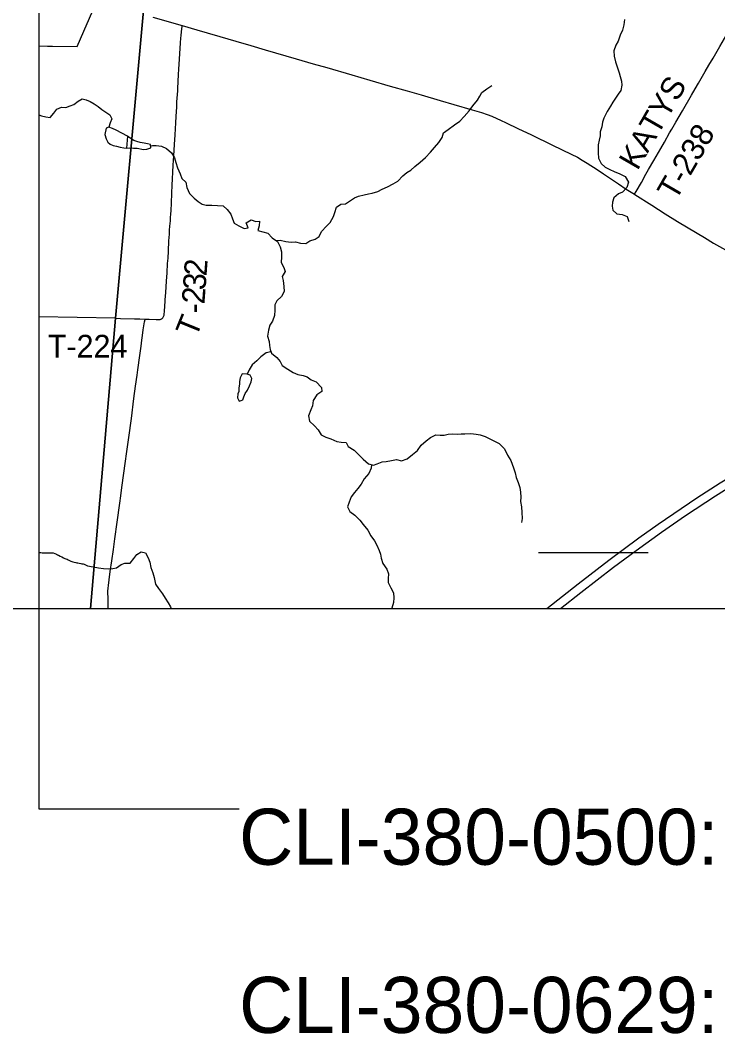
# Model space of a CAD drawing. Extents: x -1.4 to 35.4, y 0 to 22.
# Drawn here: x 2.154 to 3.895, y 11.993 to 14.524 of the extents above; entities that cross this region are included whole.
import ezdxf

# ---------------------------------------------------------------- set-up
doc = ezdxf.new("R2010")
doc.units = 0
for name, color, linetype in [('Default', 7, 'Continuous'), ('GM_X_Interstate_Location', 7, 'Continuous'), ('GM_X_Interstate_Route', 7, 'Continuous'), ('GM_X_Interstate_Shield', 7, 'Continuous'), ('GM_X_Minor_Lake', 7, 'Continuous'), ('GM_X_Minor_River', 7, 'Continuous'), ('GM_X_State_Route', 7, 'Continuous'), ('GM_X_Township_Road', 7, 'Continuous'), ('GM_X_Township_Road_Text', 7, 'Continuous'), ('SC_Scratch1', 7, 'Continuous'), ('SH_Border', 7, 'Continuous'), ('SH_Cut_Line', 7, 'Continuous'), ('SH_Text', 7, 'Continuous')]:
    doc.layers.add(name, color=color, linetype=linetype)

msp = doc.modelspace()

# ---------------------------------------------------------------- linework, layer by layer
at = {"layer": 'Default'}
for points in [[(2.6843, 17.0961), (2.6688, 16.9164), (2.6641, 16.8609), (2.4708, 14.7557), (2.4607, 14.5392), (2.3914, 13.7798), (2.3288, 13.0546), (7.3379, 13.0546), (7.34, 13.0844), (7.3971, 13.8291), (7.4835, 14.4701), (7.5226, 14.9278), (7.5248, 14.9516), (7.5275, 14.9811), (7.5875, 15.692), (7.6066, 15.899), (7.693, 16.8959), (7.7561, 17.6322)], [(2.2, 17.2178), (2.2, 13.0546), (2.3288, 13.0546), (2.3914, 13.7798), (2.4607, 14.5392), (2.4708, 14.7557), (2.6641, 16.8609), (2.6688, 16.9164), (2.6843, 17.0961)], [(2.2, 15.3895), (2.2, 14.4594), (2.2218, 14.4592), (2.2346, 14.459), (2.2956, 14.4581), (2.3432, 14.5673)]]:
    msp.add_lwpolyline(points, dxfattribs=at)
at = {"layer": 'GM_X_Interstate_Route'}
for points in [[(3.5024, 13.0546), (3.5529, 13.0945), (3.6346, 13.1576), (3.6908, 13.1997), (3.7545, 13.2453), (3.8144, 13.2864), (3.8892, 13.3356), (3.9501, 13.3741), (4.0202, 13.4169), (4.0655, 13.4428), (4.1611, 13.4958), (4.2365, 13.5355), (4.2915, 13.5631), (4.3824, 13.6064), (4.4311, 13.6283)], [(3.4682, 13.0546), (3.5465, 13.1165), (3.6228, 13.1753), (3.6977, 13.2308), (3.7463, 13.2653), (3.8423, 13.3306), (3.901, 13.3681), (3.9862, 13.4204), (4.0353, 13.4497), (4.0963, 13.4845), (4.1501, 13.5143), (4.2316, 13.5567), (4.2398, 13.561)]]:
    msp.add_lwpolyline(points, dxfattribs=at)
at = {"layer": 'GM_X_Interstate_Shield'}
msp.add_line((3.4475, 13.1945), (3.7207, 13.1945), dxfattribs=at)
at = {"layer": 'GM_X_Minor_Lake'}
msp.add_line((2.4216, 14.2342), (2.4187, 14.2045), dxfattribs=at)
for points in [[(2.4216, 14.2342), (2.393, 14.2489), (2.384, 14.2536), (2.375, 14.2568), (2.3685, 14.2543), (2.3652, 14.2384), (2.368, 14.2278), (2.372, 14.2193), (2.3783, 14.2143), (2.3858, 14.2107), (2.3941, 14.209), (2.4035, 14.2065), (2.4126, 14.2048), (2.4187, 14.2045)], [(2.4187, 14.2045), (2.4258, 14.205), (2.4364, 14.204), (2.4459, 14.2046), (2.4617, 14.2012), (2.4697, 14.2018), (2.48, 14.205), (2.479, 14.213), (2.4715, 14.2154), (2.4632, 14.2167), (2.4534, 14.2184), (2.4451, 14.2205), (2.4372, 14.2237), (2.4279, 14.2293), (2.4216, 14.2342)], [(2.7203, 13.6396), (2.7075, 13.6402), (2.7023, 13.6308), (2.7014, 13.6217), (2.7009, 13.6153), (2.6995, 13.6051), (2.699, 13.5968), (2.697, 13.5907), (2.696, 13.5809), (2.7004, 13.5724), (2.705, 13.5742)], [(2.705, 13.5742), (2.7092, 13.5757), (2.7116, 13.5832), (2.7152, 13.5919), (2.7207, 13.6001), (2.7262, 13.6106), (2.7302, 13.6204), (2.7315, 13.6291), (2.7279, 13.6375), (2.7203, 13.6396)]]:
    msp.add_lwpolyline(points, dxfattribs=at)
at = {"layer": 'GM_X_Minor_River'}
for points in [[(3.6618, 14.5257), (3.66, 14.5121), (3.657, 14.4989), (3.6511, 14.4865), (3.6459, 14.4711), (3.6404, 14.4613), (3.6352, 14.4474), (3.636, 14.4337), (3.6395, 14.4196), (3.6431, 14.4096), (3.6484, 14.3925), (3.6513, 14.3829), (3.6544, 14.3719), (3.655, 14.3616), (3.6524, 14.3484), (3.6458, 14.3387), (3.6399, 14.3289), (3.6329, 14.3192), (3.627, 14.3094), (3.6184, 14.2956), (3.6101, 14.2794), (3.6073, 14.2692), (3.6051, 14.2575), (3.6014, 14.2447), (3.6009, 14.2352), (3.5984, 14.2243), (3.5962, 14.2125), (3.5964, 14.2023), (3.5962, 14.1928), (3.5971, 14.1795), (3.604, 14.1657), (3.614, 14.1568), (3.6257, 14.1509), (3.6365, 14.1457), (3.6505, 14.1405), (3.6639, 14.1331), (3.6716, 14.1189), (3.6679, 14.1057), (3.6567, 14.0941), (3.6471, 14.0898), (3.6352, 14.0805), (3.6316, 14.0692), (3.6314, 14.0593), (3.633, 14.0491), (3.6427, 14.0398), (3.6563, 14.0384), (3.6687, 14.0336), (3.673, 14.021)], [(2.7914, 13.9739), (2.8026, 13.9744), (2.8169, 13.9711), (2.8301, 13.9693), (2.8404, 13.9703), (2.8536, 13.967), (2.8668, 13.9663), (2.8764, 13.973), (2.8902, 13.9773), (2.8998, 13.9835), (2.9053, 13.9963), (2.9185, 14.009), (2.9274, 14.0186), (2.936, 14.0333), (2.9389, 14.0435), (2.9429, 14.0566), (2.9541, 14.064), (2.9658, 14.0649), (2.9755, 14.0719), (2.9881, 14.08), (2.9977, 14.084), (3.0122, 14.0879), (3.0228, 14.09), (3.0323, 14.0917), (3.0464, 14.096), (3.0568, 14.1014), (3.0705, 14.108), (3.0843, 14.1153), (3.0966, 14.1219), (3.109, 14.1353), (3.1186, 14.1438), (3.1286, 14.1493), (3.139, 14.1582), (3.1521, 14.1694), (3.1652, 14.1812), (3.178, 14.1946), (3.1877, 14.2058), (3.1982, 14.2185), (3.2072, 14.2305), (3.21, 14.2422), (3.2216, 14.2511), (3.2377, 14.2625), (3.2508, 14.2713), (3.262, 14.2836), (3.2744, 14.2971), (3.2838, 14.3098), (3.2954, 14.324), (3.301, 14.3337), (3.3057, 14.3435), (3.318, 14.352), (3.331, 14.3604)], [(2.2, 14.2874), (2.207, 14.2849), (2.2172, 14.2821), (2.2281, 14.2811), (2.2378, 14.2919), (2.2448, 14.3016), (2.2563, 14.3067), (2.2673, 14.3061), (2.2783, 14.3096), (2.2879, 14.3136), (2.2979, 14.3214), (2.3086, 14.3272), (2.3184, 14.3251), (2.3286, 14.3211), (2.3383, 14.3152), (2.348, 14.3082), (2.3577, 14.3008), (2.3674, 14.2945), (2.3771, 14.2871), (2.3822, 14.2775), (2.3786, 14.2674), (2.375, 14.2568)], [(2.4794, 14.2103), (2.4835, 14.2106), (2.4934, 14.2112), (2.5062, 14.2094), (2.5186, 14.2035), (2.5313, 14.1922), (2.5386, 14.18), (2.5421, 14.1681), (2.546, 14.1548), (2.5525, 14.1402), (2.5569, 14.1288), (2.5673, 14.1191), (2.5697, 14.1061), (2.5758, 14.0912), (2.588, 14.0792), (2.5977, 14.0707), (2.6078, 14.064), (2.618, 14.0616), (2.632, 14.0617), (2.646, 14.0614), (2.66, 14.06), (2.6704, 14.0514), (2.6797, 14.0395), (2.6832, 14.028), (2.6875, 14.0166), (2.6991, 14.0099), (2.7127, 14.0039), (2.7225, 14.0049), (2.7175, 14.0179), (2.7298, 14.0248), (2.7418, 14.0212), (2.7513, 14.0217), (2.7499, 14.0104), (2.7466, 13.9987), (2.7595, 13.9954), (2.7719, 13.9921), (2.7826, 13.9802), (2.7957, 13.9708), (2.8026, 13.9578), (2.8058, 13.9452), (2.8059, 13.9327), (2.8052, 13.9186), (2.8118, 13.906), (2.8154, 13.8964), (2.8075, 13.8833), (2.8104, 13.8738), (2.812, 13.8589), (2.8128, 13.846), (2.8061, 13.8336), (2.7942, 13.8229), (2.7894, 13.8127), (2.7892, 13.7998), (2.7885, 13.7866), (2.7837, 13.7722), (2.777, 13.7618), (2.773, 13.7497), (2.7712, 13.7346), (2.7747, 13.7216), (2.776, 13.7113), (2.7773, 13.7014), (2.7805, 13.6919), (2.7939, 13.6818), (2.8028, 13.6717), (2.8075, 13.6614), (2.8217, 13.652), (2.8348, 13.6438), (2.8465, 13.639), (2.8597, 13.6361), (2.8698, 13.6332), (2.8795, 13.6254), (2.8923, 13.6206), (2.9053, 13.6067), (2.9066, 13.5968), (2.8943, 13.5883), (2.8849, 13.5737), (2.8835, 13.5609), (2.8791, 13.5511), (2.8732, 13.536), (2.8755, 13.5227), (2.8886, 13.5111), (2.8971, 13.5007), (2.9051, 13.488), (2.9168, 13.4828), (2.9288, 13.4784), (2.9442, 13.472), (2.9544, 13.4696), (2.9676, 13.4689), (2.9723, 13.459), (2.9869, 13.4503), (2.9988, 13.4383), (3.0096, 13.4275), (3.0226, 13.4158), (3.0351, 13.4129), (3.0446, 13.4158), (3.0568, 13.4205), (3.0667, 13.4218), (3.08, 13.4238)], [(2.7792, 13.6958), (2.7673, 13.6933), (2.7546, 13.6833), (2.7445, 13.6729), (2.7326, 13.6629), (2.7251, 13.6505), (2.7203, 13.6396)], [(3.08, 13.4238), (3.0929, 13.4266), (3.1054, 13.4237), (3.1191, 13.4284), (3.1326, 13.4391), (3.1457, 13.4491), (3.1546, 13.4626), (3.167, 13.4733), (3.1778, 13.4814), (3.1912, 13.4884), (3.2021, 13.4874), (3.212, 13.4876), (3.2219, 13.4901), (3.2333, 13.491), (3.2439, 13.49), (3.2541, 13.4906), (3.2636, 13.4908), (3.278, 13.4912), (3.2916, 13.4898), (3.3014, 13.4885), (3.3146, 13.4844), (3.3393, 13.4714), (3.3495, 13.4663), (3.3624, 13.4531), (3.3701, 13.4371), (3.3781, 13.424), (3.385, 13.4057), (3.3889, 13.3934), (3.3913, 13.382), (3.3967, 13.3694), (3.4006, 13.3564), (3.4027, 13.345), (3.4028, 13.3325), (3.4022, 13.3215), (3.4049, 13.3081), (3.4054, 13.2941), (3.4066, 13.2793), (3.4045, 13.2694)], [(3.0301, 13.4141), (3.03, 13.4047), (3.0236, 13.3916), (3.0124, 13.3781), (3.0049, 13.3654), (2.9967, 13.3541), (2.9878, 13.3441), (2.9796, 13.3332), (2.9744, 13.3204), (2.9708, 13.3084), (2.9762, 13.2965), (2.9885, 13.2879), (3.0012, 13.2748), (3.0097, 13.2644), (3.0211, 13.2505), (3.0291, 13.2359), (3.038, 13.2232), (3.0442, 13.2128), (3.0492, 13.1998), (3.0532, 13.1903), (3.0545, 13.1804), (3.0588, 13.1667), (3.0691, 13.1528), (3.073, 13.141), (3.072, 13.1292), (3.0722, 13.1193), (3.0788, 13.1059), (3.085, 13.0937), (3.0862, 13.0808), (3.0852, 13.0698), (3.0815, 13.0558), (3.0813, 13.0546)], [(2.2, 13.1949), (2.2021, 13.1946), (2.2048, 13.1942), (2.2085, 13.1934), (2.212, 13.1934), (2.2146, 13.1933), (2.2196, 13.1936), (2.2245, 13.1936), (2.2271, 13.1935), (2.2302, 13.1935), (2.2328, 13.1938), (2.2359, 13.1934), (2.2404, 13.1918), (2.2442, 13.1899), (2.2468, 13.1887), (2.2495, 13.1875), (2.2536, 13.1856), (2.2574, 13.1836), (2.2619, 13.1809)], [(2.3217, 13.1607), (2.3358, 13.1589), (2.3494, 13.156), (2.3618, 13.1543), (2.3751, 13.1536), (2.3846, 13.1542), (2.3941, 13.1559), (2.4056, 13.1648), (2.4152, 13.1676), (2.428, 13.1674), (2.4374, 13.1797), (2.4448, 13.1894), (2.4555, 13.1957), (2.4661, 13.1939), (2.4734, 13.1809), (2.4773, 13.1706), (2.4801, 13.1568), (2.4844, 13.1435), (2.4879, 13.132), (2.4917, 13.1153), (2.4991, 13.1049), (2.5091, 13.0914), (2.5157, 13.0807), (2.5226, 13.0688), (2.5285, 13.0584), (2.5301, 13.0546)], [(2.2619, 13.1809), (2.2649, 13.1793), (2.2676, 13.1785), (2.2706, 13.1774), (2.2736, 13.1758), (2.2766, 13.1746), (2.28, 13.1727), (2.2849, 13.1711), (2.2887, 13.1699), (2.2921, 13.1691), (2.2951, 13.1687), (2.2978, 13.1682), (2.3004, 13.1674), (2.3046, 13.1666), (2.3073, 13.1662), (2.3107, 13.1658), (2.3133, 13.165), (2.3217, 13.1607)]]:
    msp.add_lwpolyline(points, dxfattribs=at)
at = {"layer": 'GM_X_State_Route'}
msp.add_lwpolyline([(2.4844, 14.5317), (2.5583, 14.5104), (2.5942, 14.5), (2.6199, 14.4924), (2.652, 14.4827), (2.6917, 14.4712), (2.7295, 14.4602), (2.7647, 14.4499), (2.8423, 14.4274), (2.8846, 14.415), (2.9193, 14.4053), (2.9813, 14.3872), (3.026, 14.3739), (3.0773, 14.3592), (3.1197, 14.347), (3.1543, 14.3371), (3.202, 14.323), (3.236, 14.3132), (3.282, 14.3001), (3.3051, 14.2933), (3.3195, 14.2882), (3.3309, 14.2837), (3.343, 14.2786), (3.3528, 14.2741), (3.3666, 14.2675), (3.3958, 14.2536), (3.4299, 14.2371), (3.4825, 14.2116), (3.5289, 14.1892), (3.5445, 14.1813), (3.5564, 14.1746), (3.5691, 14.1666), (3.5936, 14.1508), (3.6096, 14.1402), (3.6471, 14.1147), (3.6664, 14.1022), (3.6873, 14.089), (3.688, 14.0886), (3.7304, 14.0616), (3.7634, 14.0405), (3.7945, 14.0211), (3.8209, 14.0049), (3.8615, 13.9807), (3.8844, 13.9671), (3.9213, 13.9465)], dxfattribs=at)
at = {"layer": 'GM_X_Township_Road'}
msp.add_line((2.3916, 13.7793), (2.2, 13.7833), dxfattribs=at)
for points in [[(3.6873, 14.089), (3.6912, 14.0959), (3.704, 14.1186), (3.7155, 14.1392), (3.7221, 14.1511), (3.7349, 14.1732), (3.7468, 14.1936), (3.7524, 14.2033), (3.7616, 14.2195), (3.7745, 14.2421), (3.7801, 14.2518), (3.7902, 14.269), (3.8067, 14.2974), (3.8294, 14.3367), (3.8384, 14.3523), (3.8468, 14.3668), (3.8632, 14.3954), (3.8726, 14.4115), (3.883, 14.4292), (3.8999, 14.4582), (3.9114, 14.4781), (3.9195, 14.4921), (3.9291, 14.5087), (3.9402, 14.5282)], [(2.4656, 13.7774), (2.4754, 13.7771), (2.4928, 13.7762), (2.4974, 13.7761), (2.5008, 13.7762), (2.5023, 13.7763), (2.5034, 13.7765), (2.5045, 13.7768), (2.5055, 13.7772), (2.5064, 13.7776), (2.5079, 13.7787), (2.5095, 13.7804), (2.5106, 13.782), (2.5115, 13.7837), (2.5122, 13.7854), (2.5127, 13.7871), (2.513, 13.7889), (2.5132, 13.7911), (2.5135, 13.795), (2.5139, 13.8004), (2.5143, 13.8064), (2.5155, 13.8251), (2.5168, 13.8436), (2.5187, 13.8719), (2.5201, 13.8929), (2.5217, 13.916), (2.5227, 13.9293), (2.5236, 13.9466), (2.5249, 13.9729), (2.5254, 13.9812), (2.5259, 13.9894), (2.5266, 13.9997), (2.5274, 14.0095), (2.5284, 14.0225), (2.5291, 14.0312), (2.5296, 14.0396), (2.5301, 14.0488), (2.531, 14.0667), (2.5323, 14.0917), (2.5332, 14.1117), (2.5341, 14.1277), (2.5349, 14.1442), (2.5358, 14.1621), (2.5373, 14.1853), (2.5391, 14.2133), (2.5406, 14.2377), (2.5421, 14.2676), (2.5429, 14.2833), (2.5443, 14.3075), (2.545, 14.3198), (2.5467, 14.3475), (2.547, 14.3536), (2.549, 14.3883), (2.5498, 14.4013), (2.5513, 14.4265), (2.5539, 14.467), (2.5547, 14.4789), (2.5552, 14.4855), (2.556, 14.495), (2.5569, 14.5019), (2.5578, 14.5078), (2.5583, 14.5104)], [(2.3736, 13.0546), (2.3734, 13.0645), (2.373, 13.0838), (2.3727, 13.0914), (2.3727, 13.0981), (2.3731, 13.1053), (2.3739, 13.112), (2.3756, 13.126), (2.3786, 13.1472), (2.3823, 13.1734), (2.3863, 13.2021), (2.3898, 13.2283), (2.3955, 13.2704), (2.402, 13.3173), (2.4046, 13.336), (2.4076, 13.357), (2.4165, 13.4226), (2.419, 13.4408), (2.4244, 13.4813), (2.4311, 13.529), (2.4374, 13.5786), (2.4417, 13.6099), (2.4454, 13.6372), (2.4473, 13.6509), (2.4521, 13.6866), (2.4553, 13.7099), (2.4573, 13.7246), (2.459, 13.7367), (2.4609, 13.7508), (2.4625, 13.7608), (2.4641, 13.7701), (2.4654, 13.7767), (2.4656, 13.7774)], [(2.3916, 13.7793), (2.4039, 13.7789), (2.4389, 13.7782), (2.4522, 13.7778), (2.4638, 13.7775), (2.4656, 13.7774)]]:
    msp.add_lwpolyline(points, dxfattribs=at)
at = {"layer": 'SC_Scratch1'}
for p, q in [((-1.4282, 13.0546), (35.3749, 13.0546)), ((2.2, 13.0546), (2.2, 12.5546)), ((2.2, 12.5546), (2.7, 12.5546))]:
    msp.add_line(p, q, dxfattribs=at)
at = {"layer": 'SH_Border'}
msp.add_lwpolyline([(9, 19.8546), (2.2, 19.8546), (2.2, 13.0546), (9, 13.0546)], close=True, dxfattribs=at)
at = {"layer": 'SH_Cut_Line'}
msp.add_lwpolyline([(2.2, 19.619), (2.2, 13.0546), (2.3288, 13.0546), (2.3914, 13.7798), (2.4607, 14.5392), (2.4708, 14.7557), (2.6641, 16.8609), (2.6688, 16.9164), (2.6843, 17.0961), (2.6906, 17.1666), (2.7006, 17.2849), (2.7033, 17.3163), (2.7066, 17.3545), (2.7109, 17.4025), (2.7172, 17.4718), (2.7365, 17.7956), (2.7894, 18.3098), (2.9037, 19.5459), (2.4279, 19.5993), (2.3668, 19.6046)], close=True, dxfattribs=at)
msp.add_lwpolyline([(2.6843, 17.0961), (2.6688, 16.9164), (2.6641, 16.8609), (2.4708, 14.7557), (2.4607, 14.5392), (2.3914, 13.7798), (2.3288, 13.0546), (9, 13.0546), (9, 18.9633)], dxfattribs=at)

# ---------------------------------------------------------------- texts
at = {"layer": 'GM_X_Interstate_Location'}
for s in ['.', '-', ',']:
    msp.add_text(s, height=0.000189, dxfattribs=at).set_placement((3.5841, 13.1189))
msp.add_text('71', height=0.000189, rotation=0, dxfattribs=at).set_placement((3.5454, 13.0797))
at = {"layer": 'GM_X_Township_Road_Text'}
for s, height, rotation, p in [('KATYS', 0.05682, 59.9767, (3.6943, 14.1464)), ('T-238', 0.05682, 59.9238, (3.7899, 14.0708)), ('2', 0.0568, 85.7428, (2.6186, 13.8834)), ('3', 0.0568, 85.7152, (2.616, 13.8484)), ('2', 0.0568, 85.6141, (2.6133, 13.8134)), ('-', 0.0568, 89.8532, (2.6133, 13.7912)), ('T', 0.0568, 67.8727, (2.5927, 13.7287)), ('T-224', 0.05682, 0, (2.2227, 13.6812))]:
    msp.add_text(s, height=height, rotation=rotation, dxfattribs=at).set_placement(p)
at = {"layer": 'SH_Text'}
for s, p in [('CLI-380-0500:', (2.7, 12.4146)), ('CLI-380-0629:', (2.7, 11.9946))]:
    msp.add_text(s, height=0.14, dxfattribs=at).set_placement(p)

doc.saveas('drawing.dxf')
